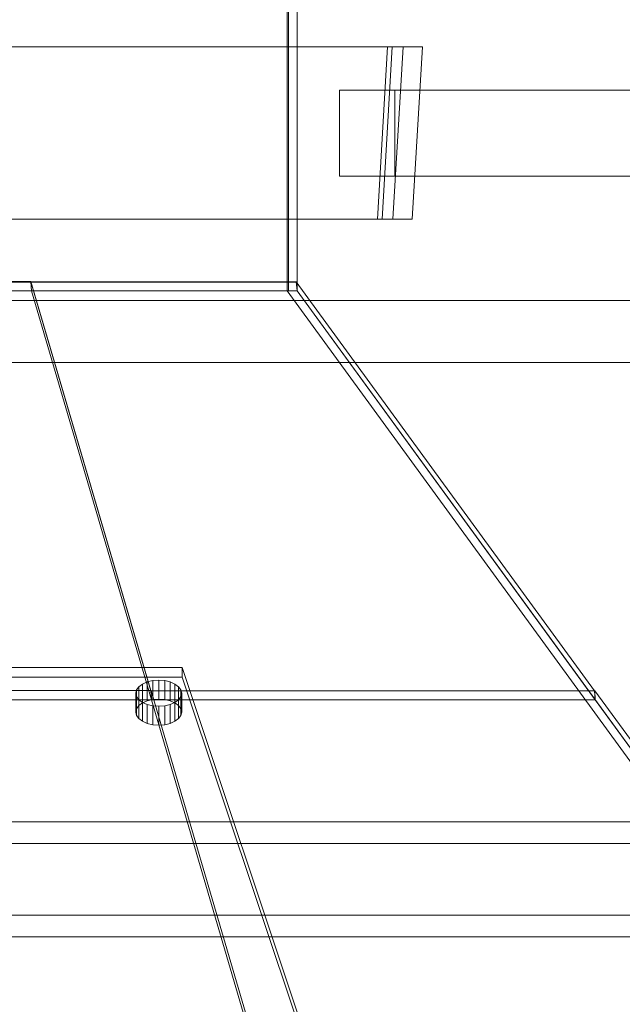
# Model space of a CAD drawing. Header units: millimetres. Extents: x -2233 to 61924, y -68080 to 6847.
# Tile 402 of 656: x 3104 to 3314, y -18474 to -18130. Entities that reach past the tile are written whole.
import ezdxf

# ---------------------------------------------------------------- set-up
doc = ezdxf.new("R2010")
doc.units = ezdxf.units.MM
doc.layers.add('superior_C01', color=7, linetype='Continuous', lineweight=0)
doc.layers.add('superior_tolva-C01', color=7, linetype='Continuous', lineweight=0)

msp = doc.modelspace()

# ---------------------------------------------------------------- linework, layer by layer
at = {"layer": 'superior_C01'}
for p, q in [((3232.35, -18140), (2914.419, -18140)), ((3233.968, -18140), (2916.037, -18140)), ((3237.743, -18140), (2919.811, -18140)), ((2926.552, -18140), (3244.483, -18140)), ((3228.815, -18200), (3232.35, -18140)), ((3230.432, -18200), (3233.968, -18140)), ((3232.35, -18140), (3233.968, -18140)), ((3233.968, -18140), (3237.743, -18140)), ((3234.207, -18200), (3237.743, -18140)), ((3237.743, -18140), (3244.483, -18140)), ((3244.483, -18140), (3240.947, -18200)), ((3234.839, -18155), (3215.58, -18155)), ((3215.58, -18155), (3215.58, -18185)), ((3327.825, -18155), (3215.58, -18155)), ((3234.839, -18185), (3234.839, -18155)), ((3234.839, -18155), (3347.084, -18155)), ((3215.58, -18185), (3234.839, -18185)), ((3215.58, -18185), (3327.825, -18185)), ((3347.084, -18185), (3234.839, -18185)), ((2914.419, -18200), (3228.815, -18200)), ((2916.037, -18200), (3230.432, -18200)), ((2919.811, -18200), (3234.207, -18200)), ((3240.947, -18200), (2926.552, -18200)), ((3230.432, -18200), (3228.815, -18200)), ((3234.207, -18200), (3230.432, -18200)), ((3240.947, -18200), (3234.207, -18200)), ((3790.259, -18228.298), (2846.1, -18228.298)), ((2847.707, -18228.298), (3791.867, -18228.298)), ((10242.208, -18250), (1103.221, -18250)), ((1104.577, -18250), (10243.564, -18250)), ((3750.355, -18410), (2594.793, -18410)), ((2605.578, -18410), (3761.139, -18410)), ((3827.195, -18410), (2671.634, -18410)), ((2685.114, -18410), (3840.676, -18410)), ((3833.398, -18417.5), (2599.647, -18417.5)), ((2600.723, -18417.5), (3834.474, -18417.5)), ((2599.647, -18442.5), (3833.398, -18442.5)), ((2600.723, -18442.5), (3834.474, -18442.5)), ((2594.793, -18450), (3750.355, -18450)), ((2605.578, -18450), (3761.139, -18450)), ((2671.634, -18450), (3827.195, -18450)), ((2685.114, -18450), (3840.676, -18450))]:
    msp.add_line(p, q, dxfattribs=at)
at = {"layer": 'superior_tolva-C01'}
for p, q in [((3197.332, -17775), (3197.332, -18225)), ((3197.779, -18225), (3197.779, -17775)), ((3200.779, -18225), (3200.779, -17775)), ((2911.751, -18222), (3200.779, -18222)), ((3108.052, -18221.746), (3004.001, -18221.746)), ((3200.526, -18221.856), (3108.037, -18221.856)), ((3108.037, -18221.856), (3149.802, -18364.356)), ((3108.29, -18225), (3108.037, -18221.856)), ((3149.817, -18364.246), (3108.052, -18221.746)), ((3108.29, -18225), (3108.052, -18221.746)), ((3304.425, -18364.356), (3200.526, -18221.856)), ((3200.779, -18225), (3200.526, -18221.856)), ((3200.779, -18225), (3200.779, -18222)), ((2911.751, -18225), (3200.779, -18225)), ((3004.24, -18225), (3108.29, -18225)), ((3108.29, -18225), (3150.056, -18367.5)), ((3108.29, -18225), (3200.779, -18225)), ((3197.332, -18225), (3470.752, -18600)), ((3200.779, -18225), (3197.332, -18225)), ((3197.779, -18225), (3200.779, -18225)), ((3200.779, -18225), (3304.679, -18367.5)), ((3474.2, -18600), (3200.779, -18225)), ((2964.29, -18356.25), (3160.795, -18356.25)), ((3160.795, -18356.25), (3210.89, -18506.25)), ((3160.795, -18356.25), (3160.795, -18359.546)), ((3160.795, -18359.546), (2964.29, -18359.546)), ((3150.519, -18360.792), (3148.589, -18361.245)), ((3152.589, -18360.637), (3150.519, -18360.792)), ((3150.519, -18360.792), (3150.519, -18367.383)), ((3154.66, -18360.792), (3152.589, -18360.637)), ((3152.589, -18360.637), (3152.589, -18367.229)), ((3156.589, -18361.245), (3154.66, -18360.792)), ((3154.66, -18360.792), (3154.66, -18367.383)), ((3210.89, -18509.546), (3160.795, -18359.546)), ((2975.866, -18364.246), (3149.817, -18364.246)), ((3144.862, -18363.997), (3144.589, -18365.171)), ((3145.661, -18362.904), (3144.862, -18363.997)), ((3144.862, -18363.997), (3144.862, -18370.589)), ((3146.933, -18361.965), (3145.661, -18362.904)), ((3145.661, -18362.904), (3145.661, -18369.496)), ((3148.589, -18361.245), (3146.933, -18361.965)), ((3146.933, -18361.965), (3146.933, -18368.557)), ((3148.589, -18361.245), (3148.589, -18367.836)), ((3149.802, -18364.356), (3304.425, -18364.356)), ((3149.802, -18364.356), (3150.056, -18367.5)), ((3150.056, -18367.5), (3149.817, -18364.246)), ((3304.596, -18364.332), (3149.972, -18364.332)), ((3149.972, -18364.332), (3187.342, -18491.832)), ((3150.056, -18367.5), (3149.972, -18364.332)), ((3158.246, -18361.965), (3156.589, -18361.245)), ((3156.589, -18361.245), (3156.589, -18367.836)), ((3159.518, -18362.904), (3158.246, -18361.965)), ((3158.246, -18361.965), (3158.246, -18368.557)), ((3160.317, -18363.997), (3159.518, -18362.904)), ((3159.518, -18362.904), (3159.518, -18369.496)), ((3160.589, -18365.171), (3160.317, -18363.997)), ((3160.317, -18363.997), (3160.317, -18370.589)), ((3304.679, -18367.5), (3304.425, -18364.356)), ((3397.559, -18491.832), (3304.596, -18364.332)), ((3304.679, -18367.5), (3304.596, -18364.332)), ((3150.056, -18367.5), (2976.105, -18367.5)), ((3144.589, -18365.171), (3144.862, -18366.344)), ((3144.589, -18371.762), (3144.589, -18365.171)), ((3144.862, -18366.344), (3145.661, -18367.437)), ((3144.862, -18366.344), (3144.862, -18372.936)), ((3145.661, -18367.437), (3146.933, -18368.376)), ((3145.661, -18367.437), (3145.661, -18374.029)), ((3148.589, -18367.836), (3150.519, -18367.383)), ((3187.425, -18495), (3150.056, -18367.5)), ((3150.056, -18367.5), (3304.679, -18367.5)), ((3150.519, -18367.383), (3152.589, -18367.229)), ((3152.589, -18367.229), (3154.66, -18367.383)), ((3154.66, -18367.383), (3156.589, -18367.836)), ((3158.246, -18368.376), (3159.518, -18367.437)), ((3159.518, -18367.437), (3160.317, -18366.344)), ((3159.518, -18367.437), (3159.518, -18374.029)), ((3160.317, -18366.344), (3160.589, -18365.171)), ((3160.317, -18366.344), (3160.317, -18372.936)), ((3160.589, -18365.171), (3160.589, -18371.762)), ((3304.679, -18367.5), (3397.642, -18495)), ((3144.589, -18371.762), (3144.862, -18370.589)), ((3144.862, -18370.589), (3145.661, -18369.496)), ((3145.661, -18369.496), (3146.933, -18368.557)), ((3146.933, -18368.557), (3148.589, -18367.836)), ((3146.933, -18368.376), (3148.589, -18369.097)), ((3146.933, -18368.376), (3146.933, -18374.968)), ((3148.589, -18369.097), (3150.519, -18369.55)), ((3148.589, -18369.097), (3148.589, -18375.688)), ((3150.519, -18369.55), (3152.589, -18369.704)), ((3150.519, -18369.55), (3150.519, -18376.141)), ((3152.589, -18369.704), (3154.66, -18369.55)), ((3152.589, -18369.704), (3152.589, -18376.296)), ((3154.66, -18369.55), (3156.589, -18369.097)), ((3154.66, -18369.55), (3154.66, -18376.141)), ((3156.589, -18367.836), (3158.246, -18368.557)), ((3156.589, -18369.097), (3158.246, -18368.376)), ((3156.589, -18369.097), (3156.589, -18375.688)), ((3158.246, -18368.376), (3158.246, -18374.968)), ((3158.246, -18368.557), (3159.518, -18369.496)), ((3159.518, -18369.496), (3160.317, -18370.589)), ((3160.317, -18370.589), (3160.589, -18371.762)), ((3144.862, -18372.936), (3144.589, -18371.762)), ((3145.661, -18374.029), (3144.862, -18372.936)), ((3146.933, -18374.968), (3145.661, -18374.029)), ((3159.518, -18374.029), (3158.246, -18374.968)), ((3160.317, -18372.936), (3159.518, -18374.029)), ((3160.589, -18371.762), (3160.317, -18372.936)), ((3148.589, -18375.688), (3146.933, -18374.968)), ((3150.519, -18376.141), (3148.589, -18375.688)), ((3152.589, -18376.296), (3150.519, -18376.141)), ((3154.66, -18376.141), (3152.589, -18376.296)), ((3156.589, -18375.688), (3154.66, -18376.141)), ((3158.246, -18374.968), (3156.589, -18375.688))]:
    msp.add_line(p, q, dxfattribs=at)

doc.saveas('drawing.dxf')
